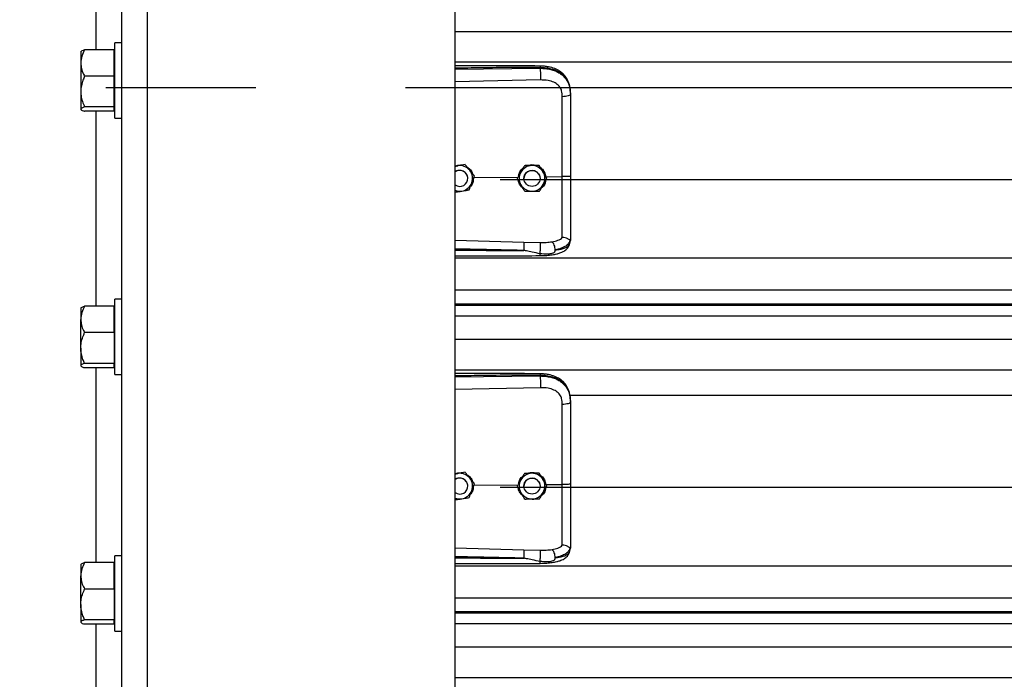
# Model space of a CAD drawing. Header units: inches. Extents: x 170 to 284, y 215 to 248.
# Tile 854 of 1056: x 226.873 to 227.53, y 240.757 to 241.197. Entities that reach past the tile are written whole.
import ezdxf

# ---------------------------------------------------------------- set-up
doc = ezdxf.new("R2010")
doc.units = ezdxf.units.IN
doc.header["$LTSCALE"] = 0.25
doc.header["$MEASUREMENT"] = 0
doc.linetypes.add('CENTER', pattern=[2, 1.25, -0.25, 0.25, -0.25])
doc.layers.add('LH TOP OF HOOD', color=7, linetype='Continuous')
doc.layers.add('SECTION CUTS', color=6, linetype='CENTER')

msp = doc.modelspace()

# ---------------------------------------------------------------- linework, layer by layer
at = {"layer": 'LH TOP OF HOOD'}
for p, q in [((226.94105, 239.82111), (226.94105, 244.14469)), ((226.95817, 239.82111), (226.95817, 244.03279)), ((227.16361, 239.82111), (227.16361, 244.02156)), ((226.92392, 241.17707), (226.92392, 241.30719)), ((227.16361, 241.18931), (231.19593, 241.18931)), ((226.94105, 241.18167), (226.93646, 241.18167)), ((226.93646, 241.13137), (226.93646, 241.18167)), ((226.91388, 241.17601), (226.91369, 241.17578)), ((226.91369, 241.17578), (226.91369, 241.16824)), ((226.93591, 241.17707), (226.91625, 241.17707)), ((226.93591, 241.16824), (226.93591, 241.17707)), ((226.93646, 241.17578), (226.93591, 241.17578)), ((226.91369, 241.16824), (226.91369, 241.14915)), ((226.93591, 241.15942), (226.93591, 241.16824)), ((227.16361, 241.16892), (231.19593, 241.16892)), ((227.16361, 241.16417), (227.22046, 241.16471)), ((227.22046, 241.16471), (227.22046, 241.16512)), ((226.93591, 241.15942), (226.91625, 241.15942)), ((226.93591, 241.14915), (226.93591, 241.15942)), ((227.22056, 241.15692), (227.16361, 241.15571)), ((226.91369, 241.14915), (226.91369, 241.13743)), ((226.93591, 241.13887), (226.93591, 241.14915)), ((227.24016, 241.15184), (231.11938, 241.15184)), ((227.24066, 241.14778), (227.24066, 241.1473)), ((226.91369, 241.13743), (226.91369, 241.13726)), ((226.91369, 241.13726), (226.91388, 241.13704)), ((226.93591, 241.13887), (226.91625, 241.13887)), ((226.93591, 241.13598), (226.91625, 241.13598)), ((226.92392, 241.00586), (226.92392, 241.13598)), ((226.93591, 241.13743), (226.93591, 241.13887)), ((226.93591, 241.13598), (226.93591, 241.13743)), ((226.93591, 241.13726), (226.93646, 241.13726)), ((226.93646, 241.13137), (226.94105, 241.13137)), ((227.16539, 241.09964), (227.16361, 241.09935)), ((227.17027, 241.10044), (227.16934, 241.10029)), ((227.17027, 241.10044), (227.17027, 241.10044)), ((227.2099, 241.09968), (227.2099, 241.09968)), ((227.21979, 241.09983), (227.21979, 241.09983)), ((227.17211, 241.09119), (227.17211, 241.09119)), ((227.17615, 241.0918), (227.20585, 241.09208)), ((227.17652, 241.09278), (227.17652, 241.09278)), ((227.19378, 241.09045), (231.16577, 241.09045)), ((227.20509, 241.09105), (227.20509, 241.09105)), ((227.20962, 241.09119), (227.20962, 241.09119)), ((227.22033, 241.09119), (227.22033, 241.09119)), ((227.22428, 241.09226), (227.2352, 241.09237)), ((227.22486, 241.09134), (227.22486, 241.09134)), ((227.16361, 241.05004), (227.20955, 241.04871)), ((227.20955, 241.04871), (227.22053, 241.04844)), ((227.24032, 241.04773), (227.24066, 241.04971)), ((227.24066, 241.05024), (227.24066, 241.04971)), ((227.16361, 241.03807), (231.19593, 241.03807)), ((227.16361, 241.01669), (231.19593, 241.01669)), ((226.94105, 241.01047), (226.93646, 241.01047)), ((226.93646, 240.96017), (226.93646, 241.01047)), ((226.91388, 241.0048), (226.91369, 241.00458)), ((226.91369, 241.00458), (226.91369, 240.99704)), ((226.93591, 241.00586), (226.91625, 241.00586)), ((226.93591, 240.99704), (226.93591, 241.00586)), ((226.93646, 241.00458), (226.93591, 241.00458)), ((231.19593, 241.0072), (227.16361, 241.0072)), ((227.16361, 241.00656), (231.19593, 241.00656)), ((226.91369, 240.97794), (226.91369, 240.99704)), ((226.93591, 240.98821), (226.93591, 240.99704)), ((227.16361, 240.99954), (231.19593, 240.99954)), ((226.93591, 240.98821), (226.91625, 240.98821)), ((226.93591, 240.98821), (226.93591, 240.97794)), ((227.16361, 240.98386), (231.19593, 240.98386)), ((226.91369, 240.97794), (226.91369, 240.96622)), ((226.93591, 240.97794), (226.93591, 240.96767)), ((226.91369, 240.96622), (226.91369, 240.96606)), ((226.91369, 240.96606), (226.91388, 240.96583)), ((226.93591, 240.96767), (226.91625, 240.96767)), ((226.93591, 240.96477), (226.91625, 240.96477)), ((226.92392, 240.83465), (226.92392, 240.96477)), ((226.93591, 240.96622), (226.93591, 240.96767)), ((226.93591, 240.96477), (226.93591, 240.96622)), ((226.93591, 240.96606), (226.93646, 240.96606)), ((227.16361, 240.96347), (231.19593, 240.96347)), ((226.93646, 240.96017), (226.94105, 240.96017)), ((227.16361, 240.95872), (227.22046, 240.95926)), ((227.22046, 240.95926), (227.22046, 240.95967)), ((227.22056, 240.95147), (227.16361, 240.95026)), ((227.24016, 240.9464), (231.11938, 240.9464)), ((227.24066, 240.94234), (227.24066, 240.94185)), ((227.16539, 240.8942), (227.16361, 240.89391)), ((227.17027, 240.89499), (227.16934, 240.89484)), ((227.17027, 240.89499), (227.17027, 240.89499)), ((227.2099, 240.89423), (227.2099, 240.89423)), ((227.21979, 240.89438), (227.21979, 240.89438)), ((227.17211, 240.88575), (227.17211, 240.88575)), ((227.17615, 240.88635), (227.20585, 240.88664)), ((227.17652, 240.88733), (227.17652, 240.88734)), ((227.19378, 240.885), (231.16577, 240.885)), ((227.20509, 240.8856), (227.20509, 240.8856)), ((227.20962, 240.88575), (227.20962, 240.88575)), ((227.22033, 240.88575), (227.22033, 240.88575)), ((227.22428, 240.88681), (227.2352, 240.88692)), ((227.22486, 240.88589), (227.22486, 240.8859)), ((227.24066, 240.8448), (227.24066, 240.84427)), ((226.94105, 240.83926), (226.93646, 240.83926)), ((226.93646, 240.78896), (226.93646, 240.83926)), ((227.16361, 240.84459), (227.20955, 240.84326)), ((227.20955, 240.84326), (227.22053, 240.843)), ((227.24032, 240.84228), (227.24066, 240.84427)), ((226.91388, 240.83359), (226.91369, 240.83337)), ((226.91369, 240.83337), (226.91369, 240.82583)), ((226.93591, 240.83465), (226.91625, 240.83465)), ((226.93591, 240.82583), (226.93591, 240.83465)), ((226.93646, 240.83337), (226.93591, 240.83337)), ((227.16361, 240.83262), (231.19593, 240.83262)), ((226.91369, 240.80673), (226.91369, 240.82583)), ((226.93591, 240.81701), (226.93591, 240.82583)), ((226.93591, 240.81701), (226.91625, 240.81701)), ((226.93591, 240.81701), (226.93591, 240.80673)), ((226.91369, 240.80673), (226.91369, 240.79501)), ((226.93591, 240.80673), (226.93591, 240.79646)), ((227.16361, 240.81124), (231.19593, 240.81124)), ((231.19593, 240.80175), (227.16361, 240.80175)), ((227.16361, 240.80111), (231.19593, 240.80111)), ((226.91369, 240.79501), (226.91369, 240.79485)), ((226.91369, 240.79485), (226.91388, 240.79463)), ((226.93591, 240.79646), (226.91625, 240.79646)), ((226.93591, 240.79357), (226.91625, 240.79357)), ((226.92392, 240.66345), (226.92392, 240.79357)), ((226.93591, 240.79501), (226.93591, 240.79646)), ((226.93591, 240.79357), (226.93591, 240.79501)), ((226.93591, 240.79485), (226.93646, 240.79485)), ((227.16361, 240.7941), (231.19593, 240.7941)), ((226.93646, 240.78896), (226.94105, 240.78896)), ((227.16361, 240.77841), (231.19593, 240.77841)), ((227.16361, 240.75802), (231.19593, 240.75802))]:
    msp.add_line(p, q, dxfattribs=at)
at = {"layer": 'LH TOP OF HOOD', "flags": 128}
for points in [[(227.24066, 241.1473), (227.24055, 241.147), (227.24024, 241.14671), (227.23974, 241.14645), (227.23907, 241.14622), (227.23824, 241.14603), (227.2373, 241.14588), (227.23627, 241.14579), (227.2352, 241.14575)], [(227.16361, 241.09915), (227.1643, 241.09939), (227.16539, 241.09964)], [(227.21957, 241.09394), (227.22017, 241.09246), (227.22033, 241.09119)], [(227.24066, 240.94185), (227.24055, 240.94155), (227.24024, 240.94127), (227.23974, 240.941), (227.23907, 240.94077), (227.23824, 240.94058), (227.2373, 240.94043), (227.23627, 240.94034), (227.2352, 240.9403)], [(227.16361, 240.89371), (227.1643, 240.89394), (227.16539, 240.8942)], [(227.21957, 240.88849), (227.22017, 240.88701), (227.22033, 240.88575)]]:
    msp.add_lwpolyline(points, dxfattribs=at)
at = {"layer": 'LH TOP OF HOOD'}
for centre in [(227.21498, 241.09119), (227.21498, 240.88575)]:
    msp.add_circle(centre, 0.00535, dxfattribs=at)
for centre, radius, start, end in [((227.16676, 241.09119), 0.00535, 39.24773, 126.0719), ((227.16676, 241.09119), 0.00535, 300.00974, 126.0719), ((227.16676, 241.09119), 0.00856, 39.24773, 99.24773), ((227.16676, 241.09119), 0.00535, 0, 39.24773), ((227.16676, 241.09119), 0.00856, 339.24773, 39.24773), ((227.21498, 241.09119), 0.00856, 150.85968, 210.85968), ((227.21498, 241.09119), 0.00856, 90.85968, 150.85968), ((227.21498, 241.09119), 0.00535, 30.85968, 180), ((227.21498, 241.09119), 0.00856, 30.85968, 90.85968), ((227.21498, 241.09119), 0.00856, 330.85968, 30.85968), ((227.16676, 241.09119), 0.00856, 279.24773, 339.24773), ((227.16676, 241.09119), 0.00535, 233.9281, 300.00974), ((227.16676, 241.09119), 0.00856, 248.40768, 279.24773), ((227.21498, 241.09119), 0.00856, 210.85968, 270.85968), ((227.21498, 241.09119), 0.00856, 270.85968, 330.85968), ((227.16676, 240.88575), 0.00535, 39.24773, 126.0719), ((227.16676, 240.88575), 0.00535, 300.00974, 126.0719), ((227.16676, 240.88575), 0.00856, 39.24773, 99.24773), ((227.16676, 240.88575), 0.00856, 339.24773, 39.24773), ((227.21498, 240.88575), 0.00856, 90.85968, 150.85968), ((227.21498, 240.88575), 0.00535, 30.85968, 180), ((227.21498, 240.88575), 0.00856, 30.85968, 90.85968), ((227.16676, 240.88575), 0.00535, 0, 39.24773), ((227.21498, 240.88575), 0.00856, 150.85968, 210.85968), ((227.21498, 240.88575), 0.00856, 330.85968, 30.85968), ((227.16676, 240.88575), 0.00535, 233.9281, 300.00974), ((227.16676, 240.88575), 0.00856, 248.40768, 279.24773), ((227.16676, 240.88575), 0.00856, 279.24773, 339.24773), ((227.21498, 240.88575), 0.00856, 210.85968, 270.85968), ((227.21498, 240.88575), 0.00856, 270.85968, 330.85968)]:
    msp.add_arc(centre, radius, start, end, dxfattribs=at)
for points, knots in [([(226.91625, 241.17707), (226.91558, 241.1757), (226.91421, 241.1729), (226.91369, 241.16985), (226.91369, 241.16828), (226.91369, 241.16824)], [0, 0, 0, 0, 0.484341, 0.986328, 1, 1, 1, 1]), ([(226.91395, 241.17595), (226.914, 241.17604), (226.91418, 241.17634), (226.91514, 241.17671), (226.916, 241.17699), (226.91625, 241.17707)], [0, 0, 0, 0, 0.237471, 0.77815, 1, 1, 1, 1]), ([(226.91369, 241.16824), (226.91378, 241.16701), (226.91398, 241.16449), (226.91513, 241.16157), (226.916, 241.1599), (226.91625, 241.15942)], [0, 0, 0, 0, 0.406291, 0.827266, 1, 1, 1, 1]), ([(227.22044, 241.16621), (227.21122, 241.16628), (227.19314, 241.16641), (227.17419, 241.16635), (227.16447, 241.1663), (227.16361, 241.1663)], [0, 0, 0, 0, 0.486583, 0.954841, 1, 1, 1, 1]), ([(227.22046, 241.16512), (227.21415, 241.16516), (227.20092, 241.16524), (227.18197, 241.16506), (227.16933, 241.16484), (227.16361, 241.16474)], [0, 0, 0, 0, 0.33267, 0.698436, 1, 1, 1, 1]), ([(227.24057, 241.14983), (227.24045, 241.1509), (227.24024, 241.15284), (227.23949, 241.15535), (227.23863, 241.15726), (227.23756, 241.15902), (227.23624, 241.1606), (227.23477, 241.1619), (227.2334, 241.16286), (227.23196, 241.16369), (227.22958, 241.16476), (227.22664, 241.16557), (227.22333, 241.1661), (227.22144, 241.16617), (227.22044, 241.16621)], [0, 0, 0, 0, 0.108447, 0.196305, 0.269183, 0.327997, 0.41496, 0.491641, 0.538976, 0.594191, 0.669415, 0.814855, 0.902261, 1, 1, 1, 1]), ([(227.22044, 241.16619), (227.22044, 241.1662), (227.22045, 241.16621), (227.22045, 241.1661), (227.22046, 241.1658), (227.22046, 241.16539), (227.22046, 241.16512)], [0, 0, 0, 0, 0.097876, 0.335386, 0.567961, 1, 1, 1, 1]), ([(227.24066, 241.14778), (227.24059, 241.14914), (227.24047, 241.1517), (227.23951, 241.15519), (227.23822, 241.1576), (227.23685, 241.15931), (227.23577, 241.16035), (227.23471, 241.16118), (227.23372, 241.16184), (227.23249, 241.16253), (227.23089, 241.16326), (227.22823, 241.16417), (227.22469, 241.16493), (227.22179, 241.16506), (227.22046, 241.16512)], [0, 0, 0, 0, 0.130716, 0.246761, 0.357793, 0.417097, 0.479148, 0.517715, 0.55909, 0.603295, 0.663348, 0.735369, 0.879208, 1, 1, 1, 1]), ([(227.22046, 241.16471), (227.22048, 241.16413), (227.22053, 241.16294), (227.22057, 241.16071), (227.22058, 241.15853), (227.22056, 241.15744), (227.22056, 241.15692)], [0, 0, 0, 0, 0.240694, 0.5, 0.759306, 1, 1, 1, 1]), ([(227.22046, 241.16471), (227.22166, 241.16468), (227.22409, 241.16461), (227.22742, 241.16399), (227.2304, 241.16305), (227.23293, 241.16184), (227.23517, 241.16029), (227.23704, 241.15845), (227.23853, 241.15632), (227.2397, 241.15376), (227.2405, 241.15069), (227.2406, 241.14844), (227.24066, 241.1473)], [0, 0, 0, 0, 0.109401, 0.222347, 0.315179, 0.410223, 0.501275, 0.594601, 0.683449, 0.774533, 0.885821, 1, 1, 1, 1]), ([(226.91625, 241.15942), (226.91587, 241.15855), (226.91497, 241.15649), (226.91393, 241.15306), (226.91377, 241.15046), (226.91369, 241.14915)], [0, 0, 0, 0, 0.26546, 0.628076, 1, 1, 1, 1]), ([(227.23477, 241.14968), (227.23477, 241.14968), (227.23467, 241.15004), (227.23417, 241.15145), (227.23264, 241.15365), (227.22957, 241.15555), (227.22546, 241.15676), (227.2223, 241.15686), (227.22056, 241.15692)], [0, 0, 0, 0, 0.000004, 0.065095, 0.26167, 0.475311, 0.709366, 1, 1, 1, 1]), ([(226.91369, 241.14915), (226.91369, 241.14891), (226.91371, 241.14737), (226.91413, 241.1445), (226.91516, 241.14132), (226.91598, 241.13948), (226.91625, 241.13887)], [0, 0, 0, 0, 0.066532, 0.435283, 0.814551, 1, 1, 1, 1]), ([(227.2352, 241.14575), (227.23513, 241.14707), (227.23506, 241.1484), (227.23477, 241.14968), (227.23477, 241.14968)], [0, 0, 0, 0, 0.99998, 1, 1, 1, 1]), ([(227.24066, 241.1473), (227.24066, 241.14367), (227.24066, 241.13639), (227.24066, 241.12531), (227.24066, 241.11413), (227.24066, 241.10316), (227.24066, 241.09591), (227.24066, 241.09243)], [0, 0, 0, 0, 0.202757, 0.406104, 0.60886, 0.812207, 1, 1, 1, 1]), ([(227.2352, 241.09237), (227.2352, 241.09237), (227.2352, 241.09575), (227.2352, 241.1028), (227.2352, 241.11347), (227.2352, 241.12435), (227.2352, 241.13513), (227.2352, 241.14221), (227.2352, 241.14575)], [0, 0, 0, 0, 0.000001, 0.187792, 0.390844, 0.593896, 0.796948, 1, 1, 1, 1]), ([(226.91625, 241.13887), (226.91558, 241.13865), (226.91421, 241.13819), (226.91369, 241.13769), (226.91369, 241.13743), (226.91369, 241.13743)], [0, 0, 0, 0, 0.484341, 0.986328, 1, 1, 1, 1]), ([(226.91369, 241.13743), (226.91378, 241.13722), (226.91398, 241.13681), (226.91513, 241.13633), (226.916, 241.13606), (226.91625, 241.13598)], [0, 0, 0, 0, 0.406291, 0.827266, 1, 1, 1, 1]), ([(227.16361, 241.09947), (227.16445, 241.09975), (227.16586, 241.10023), (227.16733, 241.10011), (227.16793, 241.10006)], [0, 0, 0, 0, 0.5943977, 1, 1, 1, 1]), ([(227.17027, 241.10044), (227.16959, 241.10033), (227.16822, 241.1001), (227.16656, 241.09983), (227.16561, 241.09968), (227.16539, 241.09964)], [0, 0, 0, 0, 0.4299704, 0.8700602, 1, 1, 1, 1]), ([(227.17339, 241.09661), (227.17327, 241.09676), (227.1723, 241.09795), (227.17124, 241.09924), (227.17036, 241.10032), (227.17027, 241.10044)], [0, 0, 0, 0, 0.115647, 0.904534, 1, 1, 1, 1]), ([(227.17339, 241.09661), (227.17327, 241.09676), (227.1723, 241.09795), (227.17124, 241.09925), (227.17036, 241.10032), (227.17027, 241.10044)], [0, 0, 0, 0, 0.115647, 0.904534, 1, 1, 1, 1]), ([(227.17154, 241.09874), (227.17219, 241.09831), (227.17368, 241.09733), (227.17498, 241.0956), (227.17525, 241.09436), (227.17531, 241.09412)], [0, 0, 0, 0, 0.381422, 0.875754, 1, 1, 1, 1]), ([(227.17652, 241.09278), (227.17626, 241.09311), (227.17526, 241.09433), (227.17418, 241.09564), (227.17339, 241.09661)], [0, 0, 0, 0, 0.264307, 1, 1, 1, 1]), ([(227.17652, 241.09278), (227.17626, 241.09311), (227.17526, 241.09433), (227.17418, 241.09564), (227.17339, 241.09661)], [0, 0, 0, 0, 0.264307, 1, 1, 1, 1]), ([(227.2075, 241.09536), (227.20688, 241.09425), (227.20605, 241.09277), (227.20528, 241.09139), (227.20509, 241.09105)], [0, 0, 0, 0, 0.7497734, 1, 1, 1, 1]), ([(227.2075, 241.09536), (227.20688, 241.09425), (227.20605, 241.09277), (227.20528, 241.09139), (227.20509, 241.09105)], [0, 0, 0, 0, 0.749773, 1, 1, 1, 1]), ([(227.20601, 241.09269), (227.20617, 241.09345), (227.20655, 241.0952), (227.20768, 241.09704), (227.20872, 241.09777), (227.20892, 241.09791)], [0, 0, 0, 0, 0.377677, 0.881161, 1, 1, 1, 1]), ([(227.2099, 241.09968), (227.20957, 241.09908), (227.2089, 241.09787), (227.20808, 241.0964), (227.20761, 241.09555), (227.2075, 241.09536)], [0, 0, 0, 0, 0.42997, 0.87006, 1, 1, 1, 1]), ([(227.2099, 241.09968), (227.20957, 241.09908), (227.2089, 241.09787), (227.20808, 241.0964), (227.20761, 241.09556), (227.2075, 241.09536)], [0, 0, 0, 0, 0.42997, 0.87006, 1, 1, 1, 1]), ([(227.21485, 241.09975), (227.21357, 241.09973), (227.21188, 241.09971), (227.2103, 241.09968), (227.2099, 241.09968)], [0, 0, 0, 0, 0.749773, 1, 1, 1, 1]), ([(227.21485, 241.09975), (227.21357, 241.09974), (227.21188, 241.09971), (227.2103, 241.09969), (227.2099, 241.09968)], [0, 0, 0, 0, 0.749773, 1, 1, 1, 1]), ([(227.21205, 241.09971), (227.21262, 241.09993), (227.2138, 241.10037), (227.21585, 241.10042), (227.21718, 241.10002), (227.2179, 241.0998)], [0, 0, 0, 0, 0.30274, 0.628644, 1, 1, 1, 1]), ([(227.21979, 241.09983), (227.2191, 241.09982), (227.21772, 241.0998), (227.21603, 241.09977), (227.21507, 241.09976), (227.21485, 241.09975)], [0, 0, 0, 0, 0.42997, 0.87006, 1, 1, 1, 1]), ([(227.21979, 241.09983), (227.2191, 241.09982), (227.21772, 241.0998), (227.21603, 241.09977), (227.21507, 241.09976), (227.21485, 241.09975)], [0, 0, 0, 0, 0.42997, 0.87006, 1, 1, 1, 1]), ([(227.22232, 241.09558), (227.22222, 241.09575), (227.22144, 241.09707), (227.22058, 241.09851), (227.21987, 241.0997), (227.21979, 241.09983)], [0, 0, 0, 0, 0.115647, 0.904534, 1, 1, 1, 1]), ([(227.22232, 241.09559), (227.22222, 241.09575), (227.22144, 241.09707), (227.22058, 241.09851), (227.21987, 241.0997), (227.21979, 241.09983)], [0, 0, 0, 0, 0.115647, 0.904534, 1, 1, 1, 1]), ([(227.22066, 241.09836), (227.22091, 241.09822), (227.22204, 241.09753), (227.22352, 241.09543), (227.22402, 241.09334), (227.22428, 241.09226)], [0, 0, 0, 0, 0.117443, 0.542782, 1, 1, 1, 1]), ([(227.22486, 241.09134), (227.22464, 241.0917), (227.22383, 241.09306), (227.22296, 241.09451), (227.22232, 241.09559)], [0, 0, 0, 0, 0.264307, 1, 1, 1, 1]), ([(227.22486, 241.09134), (227.22464, 241.0917), (227.22383, 241.09306), (227.22296, 241.09451), (227.22232, 241.09558)], [0, 0, 0, 0, 0.264307, 1, 1, 1, 1]), ([(227.17302, 241.08354), (227.17326, 241.08418), (227.17375, 241.08547), (227.17435, 241.08705), (227.17469, 241.08795), (227.17477, 241.08816)], [0, 0, 0, 0, 0.42997, 0.87006, 1, 1, 1, 1]), ([(227.17585, 241.09102), (227.17578, 241.0902), (227.17562, 241.08844), (227.17477, 241.08663), (227.17398, 241.08593), (227.17389, 241.08585)], [0, 0, 0, 0, 0.439592, 0.936516, 1, 1, 1, 1]), ([(227.17477, 241.08816), (227.17522, 241.08935), (227.17582, 241.09094), (227.17638, 241.09241), (227.17652, 241.09278)], [0, 0, 0, 0, 0.749773, 1, 1, 1, 1]), ([(227.20763, 241.0868), (227.20753, 241.08697), (227.20674, 241.08828), (227.20588, 241.08972), (227.20517, 241.09092), (227.20509, 241.09105)], [0, 0, 0, 0, 0.115647, 0.904534, 1, 1, 1, 1]), ([(227.20891, 241.08466), (227.20826, 241.08532), (227.20691, 241.08669), (227.20601, 241.08856), (227.20596, 241.08958), (227.20596, 241.08959)], [0, 0, 0, 0, 0.479701, 0.993135, 1, 1, 1, 1]), ([(227.22418, 241.09012), (227.22407, 241.08941), (227.2238, 241.08774), (227.22265, 241.08582), (227.22151, 241.08496), (227.22115, 241.08469)], [0, 0, 0, 0, 0.335649, 0.786425, 1, 1, 1, 1]), ([(227.22245, 241.08702), (227.22307, 241.08814), (227.2239, 241.08962), (227.22467, 241.091), (227.22486, 241.09134)], [0, 0, 0, 0, 0.7497734, 1, 1, 1, 1]), ([(227.24066, 241.09243), (227.24057, 241.09242), (227.24041, 241.0924), (227.23916, 241.09237), (227.23736, 241.09236), (227.23592, 241.09236), (227.2352, 241.09237)], [0, 0, 0, 0, 0.250001, 0.500001, 0.750001, 1, 1, 1, 1]), ([(227.2352, 241.05167), (227.2352, 241.05194), (227.2352, 241.05351), (227.2352, 241.05694), (227.2352, 241.06254), (227.2352, 241.06898), (227.2352, 241.07621), (227.2352, 241.08409), (227.2352, 241.08961), (227.2352, 241.09237), (227.2352, 241.09237)], [0, 0, 0, 0, 0.031558, 0.189146, 0.346734, 0.504328, 0.661923, 0.83096, 0.999998, 1, 1, 1, 1]), ([(227.24066, 241.09243), (227.24066, 241.0894), (227.24066, 241.08322), (227.24066, 241.07444), (227.24066, 241.06627), (227.24066, 241.05969), (227.24066, 241.0543), (227.24066, 241.0516), (227.24066, 241.05024)], [0, 0, 0, 0, 0.187091, 0.380392, 0.555876, 0.736448, 0.867195, 1, 1, 1, 1]), ([(227.16361, 241.08201), (227.16417, 241.0821), (227.16542, 241.0823), (227.16697, 241.08255), (227.16792, 241.08271), (227.16814, 241.08274)], [0, 0, 0, 0, 0.38442, 0.859677, 1, 1, 1, 1]), ([(227.16814, 241.08274), (227.16939, 241.08295), (227.17107, 241.08322), (227.17263, 241.08348), (227.17302, 241.08354)], [0, 0, 0, 0, 0.749773, 1, 1, 1, 1]), ([(227.21016, 241.08256), (227.20995, 241.08292), (227.20914, 241.08427), (227.20827, 241.08573), (227.20763, 241.0868)], [0, 0, 0, 0, 0.264307, 1, 1, 1, 1]), ([(227.21016, 241.08256), (227.21085, 241.08257), (227.21223, 241.08259), (227.21392, 241.08262), (227.21488, 241.08263), (227.2151, 241.08263)], [0, 0, 0, 0, 0.42997, 0.87006, 1, 1, 1, 1]), ([(227.21725, 241.08267), (227.21715, 241.08263), (227.21638, 241.08233), (227.21508, 241.08227), (227.21398, 241.08252), (227.21358, 241.08261)], [0, 0, 0, 0, 0.081672, 0.673462, 1, 1, 1, 1]), ([(227.2151, 241.08263), (227.21638, 241.08265), (227.21807, 241.08268), (227.21965, 241.0827), (227.22005, 241.08271)], [0, 0, 0, 0, 0.749773, 1, 1, 1, 1]), ([(227.22005, 241.08271), (227.22038, 241.08331), (227.22105, 241.08452), (227.22187, 241.08599), (227.22234, 241.08683), (227.22245, 241.08702)], [0, 0, 0, 0, 0.42997, 0.87006, 1, 1, 1, 1]), ([(227.20955, 241.04871), (227.20956, 241.04847), (227.20957, 241.0481), (227.20956, 241.04724), (227.20956, 241.04646), (227.20954, 241.0456), (227.20952, 241.04444), (227.20949, 241.0436), (227.20947, 241.04305)], [0, 0, 0, 0, 0.239451, 0.368346, 0.499976, 0.631611, 0.760516, 1, 1, 1, 1]), ([(227.22053, 241.04844), (227.22189, 241.04844), (227.22459, 241.04842), (227.2271, 241.04871), (227.22835, 241.04885)], [0, 0, 0, 0, 0.500392, 1, 1, 1, 1]), ([(227.22836, 241.04885), (227.22974, 241.04914), (227.23182, 241.04958), (227.234, 241.05062), (227.2348, 241.05132), (227.2352, 241.05168)], [0, 0, 0, 0, 0.490199, 0.7438847, 1, 1, 1, 1]), ([(227.23045, 241.04345), (227.23043, 241.04398), (227.23038, 241.04508), (227.2299, 241.04674), (227.2292, 241.04813), (227.22863, 241.04862), (227.22836, 241.04885)], [0, 0, 0, 0, 0.240562, 0.499746, 0.759069, 1, 1, 1, 1]), ([(227.24046, 241.04999), (227.24019, 241.04927), (227.23962, 241.04779), (227.23757, 241.04595), (227.23458, 241.0444), (227.23185, 241.04377), (227.23045, 241.04345)], [0, 0, 0, 0, 0.230526, 0.473488, 0.729738, 1, 1, 1, 1]), ([(227.24046, 241.04999), (227.24041, 241.04998), (227.24031, 241.04997), (227.24002, 241.05015), (227.23955, 241.05048), (227.23868, 241.05106), (227.2372, 241.05168), (227.23586, 241.05168), (227.2352, 241.05168)], [0, 0, 0, 0, 0.1136769, 0.2333502, 0.3620694, 0.5019164, 0.7557449, 1, 1, 1, 1]), ([(227.24066, 241.05024), (227.24066, 241.05024), (227.24066, 241.05023), (227.24065, 241.05012), (227.24055, 241.05005), (227.24046, 241.04998)], [0, 0, 0, 0, 0.011935, 0.118982, 1, 1, 1, 1]), ([(227.20947, 241.04305), (227.20557, 241.04315), (227.1973, 241.04336), (227.18419, 241.04364), (227.17324, 241.04385), (227.16623, 241.04398), (227.16405, 241.04402), (227.16361, 241.04403)], [0, 0, 0, 0, 0.25516, 0.541071, 0.857735, 0.971288, 1, 1, 1, 1]), ([(227.16361, 241.04338), (227.16621, 241.04335), (227.17128, 241.04329), (227.17884, 241.04321), (227.18649, 241.04314), (227.19425, 241.04309), (227.20197, 241.04305), (227.20701, 241.04305), (227.20947, 241.04305)], [0, 0, 0, 0, 0.169941, 0.331425, 0.494842, 0.670531, 0.838916, 1, 1, 1, 1]), ([(227.22045, 241.04087), (227.21867, 241.04122), (227.21561, 241.04181), (227.21218, 241.04253), (227.21044, 241.04289), (227.20994, 241.04299), (227.20979, 241.04302), (227.20974, 241.04303)], [0, 0, 0, 0, 0.50228, 0.861696, 0.958427, 0.986103, 1, 1, 1, 1]), ([(227.2204, 241.03962), (227.22189, 241.03966), (227.22467, 241.03972), (227.22841, 241.04015), (227.23128, 241.04071), (227.23338, 241.04131), (227.23497, 241.04192), (227.23634, 241.04262), (227.23761, 241.0435), (227.23874, 241.04457), (227.23976, 241.04599), (227.24011, 241.0471), (227.2403, 241.04768)], [0, 0, 0, 0, 0.169691, 0.317141, 0.442436, 0.538436, 0.608329, 0.684096, 0.742678, 0.815168, 0.901564, 1, 1, 1, 1]), ([(227.22045, 241.04087), (227.22047, 241.04111), (227.2205, 241.04162), (227.22054, 241.04263), (227.22058, 241.04382), (227.2206, 241.04509), (227.22061, 241.04629), (227.2206, 241.04729), (227.22057, 241.04803), (227.22055, 241.04831), (227.22053, 241.04844)], [0, 0, 0, 0, 0.1098512, 0.2317256, 0.3631777, 0.5, 0.6368223, 0.7682744, 0.8901488, 1, 1, 1, 1]), ([(227.23045, 241.04345), (227.23038, 241.04308), (227.23028, 241.04256), (227.2299, 241.04196), (227.22948, 241.04153), (227.22868, 241.04109), (227.2272, 241.04072), (227.22444, 241.04048), (227.22205, 241.04072), (227.22045, 241.04087)], [0, 0, 0, 0, 0.100127, 0.139586, 0.189714, 0.258234, 0.369736, 0.580348, 1, 1, 1, 1]), ([(227.23045, 241.04345), (227.231, 241.04351), (227.23231, 241.04364), (227.2337, 241.04387), (227.23466, 241.04407), (227.23589, 241.04434), (227.23758, 241.04491), (227.2394, 241.04604), (227.24, 241.04715), (227.24032, 241.04773)], [0, 0, 0, 0, 0.109188, 0.260819, 0.307798, 0.335524, 0.562789, 0.774954, 1, 1, 1, 1]), ([(227.16361, 241.03948), (227.16728, 241.03948), (227.17875, 241.03949), (227.19768, 241.03951), (227.21295, 241.03958), (227.2204, 241.03962)], [0, 0, 0, 0, 0.1936599, 0.6060178, 1, 1, 1, 1]), ([(227.2204, 241.03964), (227.2204, 241.03963), (227.22041, 241.03957), (227.22042, 241.03976), (227.22044, 241.04009), (227.22044, 241.04052), (227.22045, 241.04081), (227.22045, 241.04087)], [0, 0, 0, 0, 0.034367, 0.324567, 0.621015, 0.917463, 1, 1, 1, 1]), ([(226.91625, 241.00586), (226.91558, 241.00449), (226.91421, 241.00169), (226.91369, 240.99864), (226.91369, 240.99708), (226.91369, 240.99704)], [0, 0, 0, 0, 0.484341, 0.986328, 1, 1, 1, 1]), ([(226.91395, 241.00474), (226.914, 241.00484), (226.91418, 241.00514), (226.91514, 241.00551), (226.916, 241.00578), (226.91625, 241.00586)], [0, 0, 0, 0, 0.237471, 0.77815, 1, 1, 1, 1]), ([(226.91369, 240.99704), (226.91378, 240.9958), (226.91398, 240.99329), (226.91513, 240.99036), (226.916, 240.9887), (226.91625, 240.98821)], [0, 0, 0, 0, 0.4062906, 0.8272664, 1, 1, 1, 1]), ([(226.91369, 240.97794), (226.91369, 240.97817), (226.91371, 240.97971), (226.91413, 240.98259), (226.91516, 240.98576), (226.91598, 240.98761), (226.91625, 240.98821)], [0, 0, 0, 0, 0.066532, 0.435283, 0.814551, 1, 1, 1, 1]), ([(226.91625, 240.96767), (226.91587, 240.96854), (226.91497, 240.97059), (226.91393, 240.97402), (226.91377, 240.97662), (226.91369, 240.97794)], [0, 0, 0, 0, 0.26546, 0.628076, 1, 1, 1, 1]), ([(226.91625, 240.96767), (226.91558, 240.96744), (226.91421, 240.96698), (226.91369, 240.96648), (226.91369, 240.96623), (226.91369, 240.96622)], [0, 0, 0, 0, 0.484341, 0.986328, 1, 1, 1, 1]), ([(226.91369, 240.96622), (226.91378, 240.96602), (226.91398, 240.96561), (226.91513, 240.96513), (226.916, 240.96485), (226.91625, 240.96477)], [0, 0, 0, 0, 0.406291, 0.827266, 1, 1, 1, 1]), ([(227.22044, 240.96076), (227.21122, 240.96083), (227.19314, 240.96096), (227.17419, 240.96091), (227.16447, 240.96085), (227.16361, 240.96085)], [0, 0, 0, 0, 0.486583, 0.954841, 1, 1, 1, 1]), ([(227.22046, 240.95967), (227.21415, 240.95971), (227.20092, 240.95979), (227.18197, 240.95961), (227.16933, 240.95939), (227.16361, 240.95929)], [0, 0, 0, 0, 0.33267, 0.698436, 1, 1, 1, 1]), ([(227.24057, 240.94438), (227.24045, 240.94545), (227.24024, 240.94739), (227.23949, 240.94991), (227.23863, 240.95182), (227.23756, 240.95357), (227.23624, 240.95516), (227.23477, 240.95645), (227.2334, 240.95741), (227.23196, 240.95824), (227.22958, 240.95931), (227.22664, 240.96012), (227.22333, 240.96065), (227.22144, 240.96072), (227.22044, 240.96076)], [0, 0, 0, 0, 0.108447, 0.196305, 0.269183, 0.327997, 0.41496, 0.491641, 0.538976, 0.594191, 0.669415, 0.814855, 0.902261, 1, 1, 1, 1]), ([(227.22044, 240.96075), (227.22044, 240.96075), (227.22045, 240.96077), (227.22045, 240.96065), (227.22046, 240.96036), (227.22046, 240.95994), (227.22046, 240.95967)], [0, 0, 0, 0, 0.097876, 0.335386, 0.567961, 1, 1, 1, 1]), ([(227.24066, 240.94234), (227.24059, 240.94369), (227.24047, 240.94625), (227.23951, 240.94974), (227.23822, 240.95216), (227.23685, 240.95386), (227.23577, 240.9549), (227.23471, 240.95573), (227.23372, 240.95639), (227.23249, 240.95709), (227.23089, 240.95781), (227.22823, 240.95872), (227.22469, 240.95948), (227.22179, 240.95961), (227.22046, 240.95967)], [0, 0, 0, 0, 0.130716, 0.246761, 0.357793, 0.417097, 0.479148, 0.517715, 0.55909, 0.603295, 0.663348, 0.735369, 0.879208, 1, 1, 1, 1]), ([(227.22046, 240.95926), (227.22048, 240.95868), (227.22053, 240.95749), (227.22057, 240.95526), (227.22058, 240.95309), (227.22056, 240.952), (227.22056, 240.95147)], [0, 0, 0, 0, 0.240694, 0.5, 0.759306, 1, 1, 1, 1]), ([(227.22046, 240.95926), (227.22166, 240.95923), (227.22409, 240.95916), (227.22742, 240.95854), (227.2304, 240.9576), (227.23293, 240.95639), (227.23517, 240.95484), (227.23704, 240.95301), (227.23853, 240.95087), (227.2397, 240.94832), (227.2405, 240.94524), (227.2406, 240.94299), (227.24066, 240.94185)], [0, 0, 0, 0, 0.109401, 0.222347, 0.315179, 0.410223, 0.501275, 0.594601, 0.683449, 0.774533, 0.885821, 1, 1, 1, 1]), ([(227.23477, 240.94423), (227.23477, 240.94423), (227.23467, 240.94459), (227.23417, 240.946), (227.23264, 240.9482), (227.22957, 240.9501), (227.22546, 240.95132), (227.2223, 240.95142), (227.22056, 240.95147)], [0, 0, 0, 0, 0.000004, 0.065095, 0.26167, 0.475311, 0.709366, 1, 1, 1, 1]), ([(227.2352, 240.9403), (227.23513, 240.94162), (227.23506, 240.94295), (227.23477, 240.94423), (227.23477, 240.94423)], [0, 0, 0, 0, 0.99998, 1, 1, 1, 1]), ([(227.2352, 240.88692), (227.2352, 240.88692), (227.2352, 240.8903), (227.2352, 240.89735), (227.2352, 240.90802), (227.2352, 240.9189), (227.2352, 240.92969), (227.2352, 240.93676), (227.2352, 240.9403)], [0, 0, 0, 0, 0.000001, 0.187792, 0.390844, 0.593896, 0.796948, 1, 1, 1, 1]), ([(227.24066, 240.94185), (227.24066, 240.93822), (227.24066, 240.93095), (227.24066, 240.91987), (227.24066, 240.90868), (227.24066, 240.89772), (227.24066, 240.89047), (227.24066, 240.88699)], [0, 0, 0, 0, 0.202757, 0.406104, 0.60886, 0.812207, 1, 1, 1, 1]), ([(227.16361, 240.89403), (227.16445, 240.89431), (227.16586, 240.89478), (227.16733, 240.89466), (227.16793, 240.89461)], [0, 0, 0, 0, 0.5943977, 1, 1, 1, 1]), ([(227.17027, 240.89499), (227.16959, 240.89488), (227.16822, 240.89466), (227.16656, 240.89439), (227.16561, 240.89423), (227.16539, 240.8942)], [0, 0, 0, 0, 0.4299704, 0.8700602, 1, 1, 1, 1]), ([(227.17339, 240.89116), (227.17327, 240.89131), (227.1723, 240.8925), (227.17124, 240.8938), (227.17036, 240.89487), (227.17027, 240.89499)], [0, 0, 0, 0, 0.115647, 0.904534, 1, 1, 1, 1]), ([(227.17339, 240.89116), (227.17327, 240.89132), (227.1723, 240.8925), (227.17124, 240.8938), (227.17036, 240.89487), (227.17027, 240.89499)], [0, 0, 0, 0, 0.115647, 0.904534, 1, 1, 1, 1]), ([(227.17154, 240.8933), (227.17219, 240.89287), (227.17368, 240.89189), (227.17498, 240.89015), (227.17525, 240.88892), (227.17531, 240.88867)], [0, 0, 0, 0, 0.381422, 0.875754, 1, 1, 1, 1]), ([(227.17652, 240.88733), (227.17626, 240.88766), (227.17526, 240.88888), (227.17418, 240.8902), (227.17339, 240.89116)], [0, 0, 0, 0, 0.264307, 1, 1, 1, 1]), ([(227.17652, 240.88734), (227.17626, 240.88766), (227.17526, 240.88888), (227.17418, 240.8902), (227.17339, 240.89116)], [0, 0, 0, 0, 0.264307, 1, 1, 1, 1]), ([(227.20601, 240.88725), (227.20617, 240.888), (227.20655, 240.88975), (227.20768, 240.89159), (227.20872, 240.89232), (227.20892, 240.89246)], [0, 0, 0, 0, 0.377677, 0.881161, 1, 1, 1, 1]), ([(227.2099, 240.89423), (227.20957, 240.89363), (227.2089, 240.89242), (227.20808, 240.89095), (227.20761, 240.89011), (227.2075, 240.88991)], [0, 0, 0, 0, 0.42997, 0.87006, 1, 1, 1, 1]), ([(227.2099, 240.89423), (227.20957, 240.89364), (227.2089, 240.89243), (227.20808, 240.89095), (227.20761, 240.89011), (227.2075, 240.88992)], [0, 0, 0, 0, 0.42997, 0.87006, 1, 1, 1, 1]), ([(227.21485, 240.89431), (227.21357, 240.89429), (227.21188, 240.89426), (227.2103, 240.89424), (227.2099, 240.89423)], [0, 0, 0, 0, 0.749773, 1, 1, 1, 1]), ([(227.21485, 240.89431), (227.21357, 240.89429), (227.21188, 240.89426), (227.2103, 240.89424), (227.2099, 240.89423)], [0, 0, 0, 0, 0.749773, 1, 1, 1, 1]), ([(227.21205, 240.89427), (227.21262, 240.89448), (227.2138, 240.89492), (227.21585, 240.89498), (227.21718, 240.89457), (227.2179, 240.89435)], [0, 0, 0, 0, 0.30274, 0.628644, 1, 1, 1, 1]), ([(227.21979, 240.89438), (227.2191, 240.89437), (227.21772, 240.89435), (227.21603, 240.89432), (227.21507, 240.89431), (227.21485, 240.89431)], [0, 0, 0, 0, 0.42997, 0.87006, 1, 1, 1, 1]), ([(227.21979, 240.89438), (227.2191, 240.89437), (227.21772, 240.89435), (227.21603, 240.89433), (227.21507, 240.89431), (227.21485, 240.89431)], [0, 0, 0, 0, 0.42997, 0.87006, 1, 1, 1, 1]), ([(227.22232, 240.89014), (227.22222, 240.8903), (227.22144, 240.89162), (227.22058, 240.89306), (227.21987, 240.89425), (227.21979, 240.89438)], [0, 0, 0, 0, 0.115647, 0.904534, 1, 1, 1, 1]), ([(227.22232, 240.89014), (227.22222, 240.89031), (227.22144, 240.89162), (227.22058, 240.89306), (227.21987, 240.89425), (227.21979, 240.89438)], [0, 0, 0, 0, 0.115647, 0.904534, 1, 1, 1, 1]), ([(227.22066, 240.89292), (227.22091, 240.89277), (227.22204, 240.89209), (227.22352, 240.88999), (227.22402, 240.8879), (227.22428, 240.88681)], [0, 0, 0, 0, 0.117443, 0.542782, 1, 1, 1, 1]), ([(227.17585, 240.88558), (227.17578, 240.88475), (227.17562, 240.88299), (227.17477, 240.88118), (227.17398, 240.88048), (227.17389, 240.8804)], [0, 0, 0, 0, 0.439592, 0.936516, 1, 1, 1, 1]), ([(227.17477, 240.88271), (227.17522, 240.8839), (227.17582, 240.88549), (227.17638, 240.88697), (227.17652, 240.88733)], [0, 0, 0, 0, 0.749773, 1, 1, 1, 1]), ([(227.2075, 240.88992), (227.20688, 240.88881), (227.20605, 240.88732), (227.20528, 240.88594), (227.20509, 240.8856)], [0, 0, 0, 0, 0.749773, 1, 1, 1, 1]), ([(227.2075, 240.88991), (227.20688, 240.8888), (227.20605, 240.88732), (227.20528, 240.88594), (227.20509, 240.8856)], [0, 0, 0, 0, 0.7497734, 1, 1, 1, 1]), ([(227.20763, 240.88136), (227.20753, 240.88152), (227.20674, 240.88284), (227.20588, 240.88428), (227.20517, 240.88547), (227.20509, 240.8856)], [0, 0, 0, 0, 0.115647, 0.904534, 1, 1, 1, 1]), ([(227.20891, 240.87921), (227.20826, 240.87987), (227.20691, 240.88124), (227.20601, 240.88312), (227.20596, 240.88413), (227.20596, 240.88414)], [0, 0, 0, 0, 0.479701, 0.993135, 1, 1, 1, 1]), ([(227.22418, 240.88467), (227.22407, 240.88396), (227.2238, 240.88229), (227.22265, 240.88037), (227.22151, 240.87952), (227.22115, 240.87924)], [0, 0, 0, 0, 0.335649, 0.786425, 1, 1, 1, 1]), ([(227.22486, 240.88589), (227.22464, 240.88625), (227.22383, 240.88761), (227.22296, 240.88907), (227.22232, 240.89014)], [0, 0, 0, 0, 0.264307, 1, 1, 1, 1]), ([(227.22486, 240.8859), (227.22464, 240.88625), (227.22383, 240.88761), (227.22296, 240.88907), (227.22232, 240.89014)], [0, 0, 0, 0, 0.264307, 1, 1, 1, 1]), ([(227.22245, 240.88158), (227.22307, 240.88269), (227.2239, 240.88417), (227.22467, 240.88555), (227.22486, 240.88589)], [0, 0, 0, 0, 0.7497734, 1, 1, 1, 1]), ([(227.24066, 240.88699), (227.24057, 240.88698), (227.24041, 240.88695), (227.23916, 240.88693), (227.23736, 240.88691), (227.23592, 240.88691), (227.2352, 240.88692)], [0, 0, 0, 0, 0.250001, 0.500001, 0.750001, 1, 1, 1, 1]), ([(227.2352, 240.84623), (227.2352, 240.84649), (227.2352, 240.84806), (227.2352, 240.8515), (227.2352, 240.8571), (227.2352, 240.86354), (227.2352, 240.87076), (227.2352, 240.87864), (227.2352, 240.88417), (227.2352, 240.88692), (227.2352, 240.88692)], [0, 0, 0, 0, 0.031558, 0.189146, 0.346734, 0.504328, 0.661923, 0.83096, 0.999998, 1, 1, 1, 1]), ([(227.24066, 240.88699), (227.24066, 240.88395), (227.24066, 240.87777), (227.24066, 240.86899), (227.24066, 240.86082), (227.24066, 240.85424), (227.24066, 240.84886), (227.24066, 240.84616), (227.24066, 240.8448)], [0, 0, 0, 0, 0.187091, 0.380392, 0.555876, 0.736448, 0.867195, 1, 1, 1, 1]), ([(227.16814, 240.8773), (227.16939, 240.8775), (227.17107, 240.87777), (227.17263, 240.87803), (227.17302, 240.87809)], [0, 0, 0, 0, 0.749773, 1, 1, 1, 1]), ([(227.17302, 240.87809), (227.17326, 240.87873), (227.17375, 240.88003), (227.17435, 240.8816), (227.17469, 240.88251), (227.17477, 240.88271)], [0, 0, 0, 0, 0.42997, 0.87006, 1, 1, 1, 1]), ([(227.21016, 240.87711), (227.20995, 240.87747), (227.20914, 240.87883), (227.20827, 240.88028), (227.20763, 240.88136)], [0, 0, 0, 0, 0.264307, 1, 1, 1, 1]), ([(227.22005, 240.87726), (227.22038, 240.87786), (227.22105, 240.87907), (227.22187, 240.88054), (227.22234, 240.88139), (227.22245, 240.88158)], [0, 0, 0, 0, 0.42997, 0.87006, 1, 1, 1, 1]), ([(227.16361, 240.87656), (227.16417, 240.87665), (227.16542, 240.87686), (227.16697, 240.87711), (227.16792, 240.87726), (227.16814, 240.8773)], [0, 0, 0, 0, 0.38442, 0.859677, 1, 1, 1, 1]), ([(227.21016, 240.87711), (227.21085, 240.87712), (227.21223, 240.87714), (227.21392, 240.87717), (227.21488, 240.87718), (227.2151, 240.87719)], [0, 0, 0, 0, 0.42997, 0.87006, 1, 1, 1, 1]), ([(227.21725, 240.87722), (227.21715, 240.87718), (227.21638, 240.87688), (227.21508, 240.87682), (227.21398, 240.87707), (227.21358, 240.87716)], [0, 0, 0, 0, 0.081672, 0.673462, 1, 1, 1, 1]), ([(227.2151, 240.87719), (227.21638, 240.87721), (227.21807, 240.87723), (227.21965, 240.87726), (227.22005, 240.87726)], [0, 0, 0, 0, 0.749773, 1, 1, 1, 1]), ([(227.22836, 240.8434), (227.22974, 240.84369), (227.23182, 240.84413), (227.234, 240.84517), (227.2348, 240.84587), (227.2352, 240.84623)], [0, 0, 0, 0, 0.490199, 0.7438847, 1, 1, 1, 1]), ([(227.24046, 240.84454), (227.24041, 240.84454), (227.24031, 240.84452), (227.24002, 240.8447), (227.23955, 240.84504), (227.23868, 240.84562), (227.2372, 240.84623), (227.23586, 240.84623), (227.2352, 240.84623)], [0, 0, 0, 0, 0.1136769, 0.2333502, 0.3620694, 0.5019164, 0.7557449, 1, 1, 1, 1]), ([(227.24066, 240.8448), (227.24066, 240.84479), (227.24066, 240.84478), (227.24065, 240.84468), (227.24055, 240.8446), (227.24046, 240.84453)], [0, 0, 0, 0, 0.011935, 0.118982, 1, 1, 1, 1]), ([(227.20947, 240.8376), (227.20557, 240.8377), (227.1973, 240.83791), (227.18419, 240.83819), (227.17324, 240.83841), (227.16623, 240.83853), (227.16405, 240.83857), (227.16361, 240.83858)], [0, 0, 0, 0, 0.25516, 0.541071, 0.857735, 0.971288, 1, 1, 1, 1]), ([(227.20955, 240.84326), (227.20956, 240.84302), (227.20957, 240.84265), (227.20956, 240.84179), (227.20956, 240.84101), (227.20954, 240.84015), (227.20952, 240.83899), (227.20949, 240.83815), (227.20947, 240.8376)], [0, 0, 0, 0, 0.239451, 0.368346, 0.499976, 0.631611, 0.760516, 1, 1, 1, 1]), ([(227.2204, 240.83417), (227.22189, 240.83421), (227.22467, 240.83428), (227.22841, 240.8347), (227.23128, 240.83526), (227.23338, 240.83587), (227.23497, 240.83647), (227.23634, 240.83717), (227.23761, 240.83805), (227.23874, 240.83913), (227.23976, 240.84055), (227.24011, 240.84165), (227.2403, 240.84224)], [0, 0, 0, 0, 0.169691, 0.317141, 0.442436, 0.538436, 0.608329, 0.684096, 0.742678, 0.815168, 0.901564, 1, 1, 1, 1]), ([(227.22045, 240.83543), (227.22047, 240.83567), (227.2205, 240.83617), (227.22054, 240.83718), (227.22058, 240.83837), (227.2206, 240.83964), (227.22061, 240.84085), (227.2206, 240.84184), (227.22057, 240.84258), (227.22055, 240.84286), (227.22053, 240.843)], [0, 0, 0, 0, 0.1098512, 0.2317256, 0.3631777, 0.5, 0.6368223, 0.7682744, 0.8901488, 1, 1, 1, 1]), ([(227.22053, 240.843), (227.22189, 240.84299), (227.22459, 240.84297), (227.2271, 240.84326), (227.22835, 240.8434)], [0, 0, 0, 0, 0.500392, 1, 1, 1, 1]), ([(227.23045, 240.838), (227.23043, 240.83853), (227.23038, 240.83963), (227.2299, 240.8413), (227.2292, 240.84268), (227.22863, 240.84317), (227.22836, 240.8434)], [0, 0, 0, 0, 0.240562, 0.499746, 0.759069, 1, 1, 1, 1]), ([(227.24046, 240.84454), (227.24019, 240.84382), (227.23962, 240.84234), (227.23757, 240.84051), (227.23458, 240.83895), (227.23185, 240.83833), (227.23045, 240.83801)], [0, 0, 0, 0, 0.230526, 0.473488, 0.729738, 1, 1, 1, 1]), ([(227.23045, 240.838), (227.231, 240.83806), (227.23231, 240.8382), (227.2337, 240.83843), (227.23466, 240.83862), (227.23589, 240.8389), (227.23758, 240.83946), (227.2394, 240.84059), (227.24, 240.84171), (227.24032, 240.84228)], [0, 0, 0, 0, 0.109188, 0.260819, 0.307798, 0.335524, 0.562789, 0.774954, 1, 1, 1, 1]), ([(226.91625, 240.83465), (226.91558, 240.83328), (226.91421, 240.83049), (226.91369, 240.82744), (226.91369, 240.82587), (226.91369, 240.82583)], [0, 0, 0, 0, 0.484341, 0.986328, 1, 1, 1, 1]), ([(226.91395, 240.83354), (226.914, 240.83363), (226.91418, 240.83393), (226.91514, 240.8343), (226.916, 240.83458), (226.91625, 240.83465)], [0, 0, 0, 0, 0.237471, 0.77815, 1, 1, 1, 1]), ([(227.16361, 240.83793), (227.16621, 240.8379), (227.17128, 240.83784), (227.17884, 240.83776), (227.18649, 240.83769), (227.19425, 240.83764), (227.20197, 240.83761), (227.20701, 240.8376), (227.20947, 240.8376)], [0, 0, 0, 0, 0.169941, 0.331425, 0.494842, 0.670531, 0.838916, 1, 1, 1, 1]), ([(227.16361, 240.83403), (227.16728, 240.83404), (227.17875, 240.83404), (227.19768, 240.83407), (227.21295, 240.83414), (227.2204, 240.83417)], [0, 0, 0, 0, 0.1936599, 0.6060178, 1, 1, 1, 1]), ([(227.22045, 240.83543), (227.21867, 240.83577), (227.21561, 240.83637), (227.21218, 240.83709), (227.21044, 240.83744), (227.20994, 240.83754), (227.20979, 240.83757), (227.20974, 240.83758)], [0, 0, 0, 0, 0.50228, 0.861696, 0.958427, 0.986103, 1, 1, 1, 1]), ([(227.2204, 240.83419), (227.2204, 240.83419), (227.22041, 240.83412), (227.22042, 240.83431), (227.22044, 240.83464), (227.22044, 240.83507), (227.22045, 240.83536), (227.22045, 240.83543)], [0, 0, 0, 0, 0.034367, 0.324567, 0.621015, 0.917463, 1, 1, 1, 1]), ([(227.23045, 240.838), (227.23038, 240.83763), (227.23028, 240.83711), (227.2299, 240.83652), (227.22948, 240.83608), (227.22868, 240.83564), (227.2272, 240.83528), (227.22444, 240.83504), (227.22205, 240.83527), (227.22045, 240.83543)], [0, 0, 0, 0, 0.100127, 0.139586, 0.189714, 0.258234, 0.369736, 0.580348, 1, 1, 1, 1]), ([(226.91369, 240.82583), (226.91378, 240.82459), (226.91398, 240.82208), (226.91513, 240.81916), (226.916, 240.81749), (226.91625, 240.81701)], [0, 0, 0, 0, 0.4062906, 0.8272664, 1, 1, 1, 1]), ([(226.91369, 240.80673), (226.91369, 240.80697), (226.91371, 240.80851), (226.91413, 240.81138), (226.91516, 240.81455), (226.91598, 240.8164), (226.91625, 240.81701)], [0, 0, 0, 0, 0.066532, 0.435283, 0.814551, 1, 1, 1, 1]), ([(226.91625, 240.79646), (226.91587, 240.79733), (226.91497, 240.79939), (226.91393, 240.80282), (226.91377, 240.80542), (226.91369, 240.80673)], [0, 0, 0, 0, 0.26546, 0.628076, 1, 1, 1, 1]), ([(226.91625, 240.79646), (226.91558, 240.79624), (226.91421, 240.79578), (226.91369, 240.79528), (226.91369, 240.79502), (226.91369, 240.79501)], [0, 0, 0, 0, 0.4843414, 0.9863277, 1, 1, 1, 1]), ([(226.91369, 240.79501), (226.91378, 240.79481), (226.91398, 240.7944), (226.91513, 240.79392), (226.916, 240.79365), (226.91625, 240.79357)], [0, 0, 0, 0, 0.406291, 0.827266, 1, 1, 1, 1])]:
    msp.add_open_spline(points, degree=3, knots=knots, dxfattribs=at)
at = {"layer": 'SECTION CUTS'}
msp.add_line((226.51802, 241.15184), (231.93738, 241.15184), dxfattribs=at)

doc.saveas('drawing.dxf')
